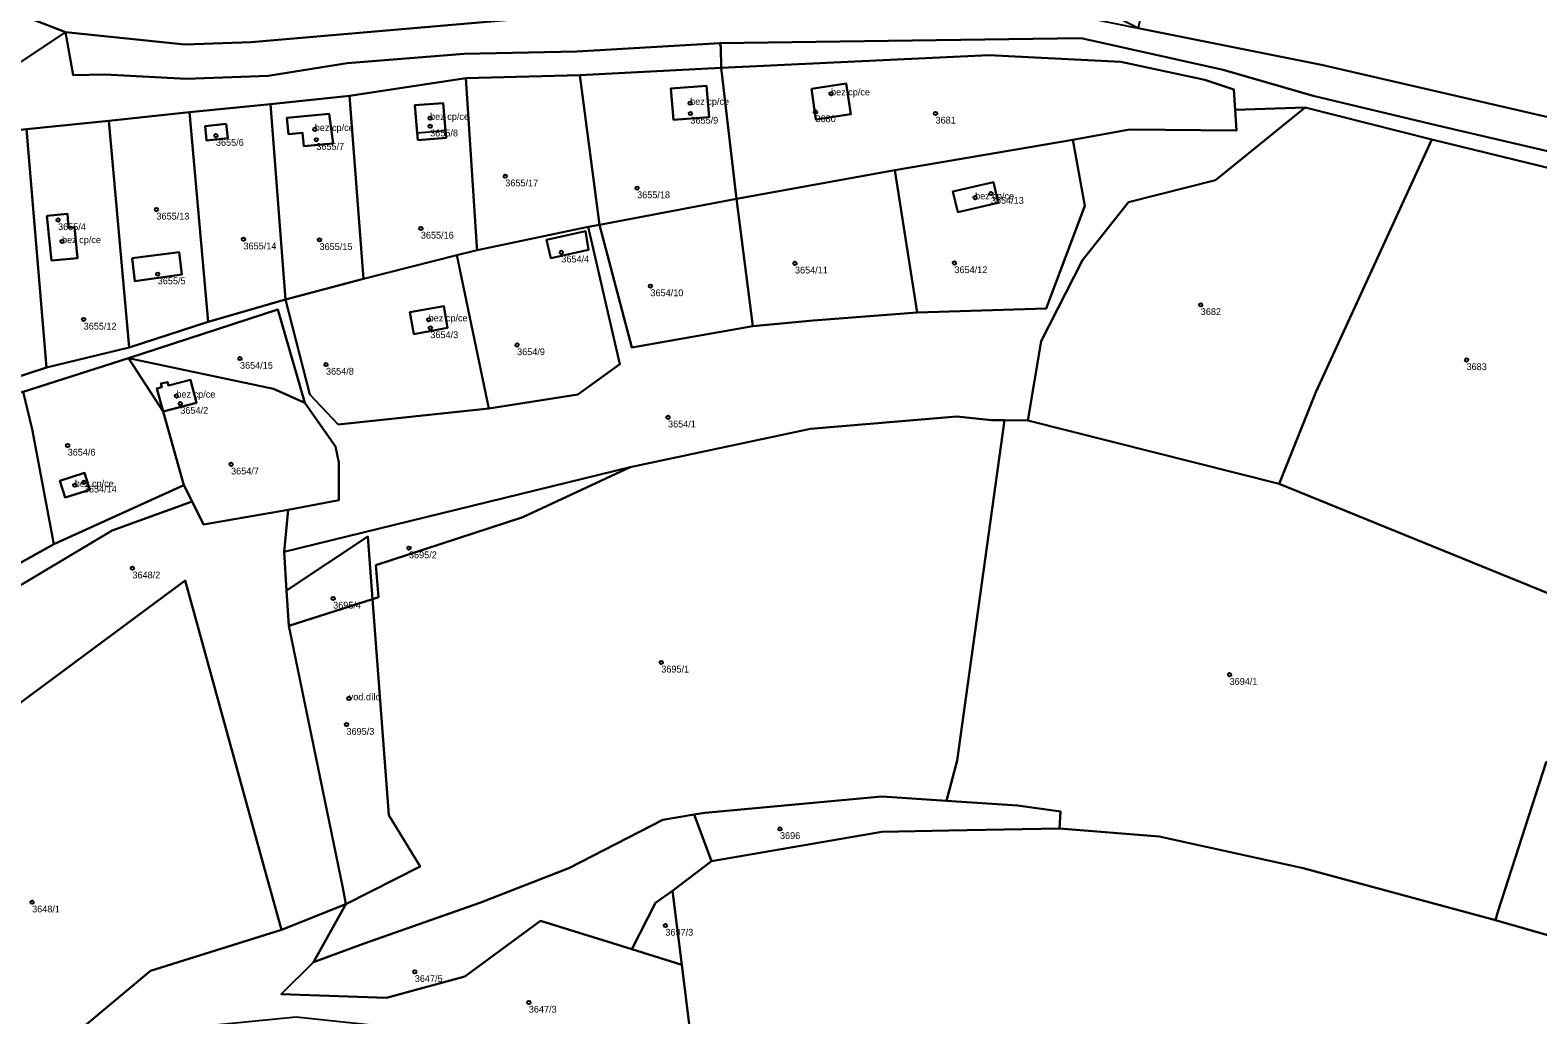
# Model space of a CAD drawing. Extents: x -878211 to -870363, y -1058464 to -1052522.
# Drawn here: x -875087.3 to -874865.7, y -1054873.6 to -1054728.9 of the extents above; entities that cross this region are included whole.
import ezdxf

# ---------------------------------------------------------------- set-up
doc = ezdxf.new("R2010")
doc.units = 0
for name, color, linetype in [('Definiční body', 7, 'Continuous'), ('Polygon budovy', 7, 'Continuous'), ('Polygon parcely', 7, 'Continuous')]:
    doc.layers.add(name, color=color, linetype=linetype)

msp = doc.modelspace()

# ---------------------------------------------------------------- linework, layer by layer
at = {"layer": 'Definiční body'}
for centre in [(-874969.58, -1054738.19994), (-874990.29, -1054739.58994), (-874990.25, -1054741.11994), (-874971.86, -1054740.88994), (-874954.22, -1054741.09994), (-875045.46, -1054743.43994), (-875028.51, -1054741.79994), (-875028.5, -1054742.98994), (-875059.99, -1054744.36994), (-875045.23, -1054744.96994), (-875017.46, -1054750.32994), (-874998.08, -1054752.07994), (-874948.4, -1054753.47994), (-874946.08, -1054752.88994), (-875068.73, -1054755.21994), (-875083.19, -1054756.76994), (-875029.87, -1054758.00994), (-875082.61, -1054759.91994), (-875055.94, -1054759.59994), (-875044.76, -1054759.68994), (-875009.22, -1054761.51994), (-874974.88, -1054763.13994), (-874951.44, -1054763.08994), (-875068.54, -1054764.71994), (-874996.12, -1054766.47994), (-874915.23, -1054769.24994), (-875079.43, -1054771.38994), (-875028.72, -1054771.42994), (-875028.47, -1054772.64994), (-875015.72, -1054775.14994), (-875056.45, -1054777.14994), (-875043.81, -1054778.01994), (-874876.17, -1054777.34994), (-875065.8, -1054782.63994), (-875065.22, -1054783.76994), (-874993.54, -1054785.77994), (-875081.78, -1054789.91994), (-875057.76, -1054792.68994), (-875080.73, -1054795.75994), (-875079.4, -1054795.33994), (-875031.61, -1054805.00994), (-875072.26, -1054807.96994), (-875042.76, -1054812.40994), (-874994.53, -1054821.80994), (-874911, -1054823.61994), (-875040.47, -1054827.11994), (-875040.8, -1054830.95994), (-874977.08, -1054846.28994), (-875087.01, -1054857.07994), (-874993.92, -1054860.49994), (-875030.76, -1054867.30994), (-875014, -1054871.81994)]:
    msp.add_circle(centre, 0.25, dxfattribs=at)
at = {"layer": 'Polygon budovy'}
for points in [[(-874993.11, -1054737.42), (-874992.75, -1054742.04), (-874987.49, -1054741.63), (-874987.87, -1054737.02)], [(-874972.44, -1054737.46), (-874971.82, -1054741.98), (-874966.67, -1054741.21), (-874967.34, -1054736.71)], [(-875030.76, -1054739.88), (-875030.41, -1054743.95), (-875026.26, -1054743.6), (-875026.57, -1054739.57)], [(-875049.57, -1054741.75), (-875049.32, -1054744.16), (-875047.28, -1054743.93), (-875047.09, -1054745.93), (-875042.75, -1054745.53), (-875043.33, -1054741.14)], [(-874951.66, -1054752.57), (-874950.92, -1054755.61), (-874945.02, -1054754.24), (-874945.72, -1054751.21)], [(-875084.83, -1054756.17), (-875084.16, -1054762.74), (-875080.32, -1054762.36), (-875080.76, -1054757.8), (-875081.67, -1054757.9), (-875081.82, -1054755.86)], [(-875030.91, -1054773.53), (-875025.94, -1054772.6), (-875026.51, -1054769.46), (-875031.5, -1054770.34)], [(-875068.67, -1054781.55), (-875067.76, -1054784.94), (-875062.86, -1054783.64), (-875063.72, -1054780.27), (-875066.98, -1054781.09), (-875067.11, -1054780.59), (-875068.07, -1054780.82), (-875067.93, -1054781.36)], [(-875082.14, -1054797.59), (-875078.53, -1054796.45), (-875079.3, -1054793.94), (-875082.93, -1054795.1)]]:
    msp.add_lwpolyline(points, close=True, dxfattribs=at)
at = {"layer": 'Polygon parcely'}
for points in [[(-875092.26, -1054725.23), (-875082.08, -1054729.15), (-875064.58, -1054730.99), (-875054.82, -1054730.64), (-874999.67, -1054725.88), (-874975.08, -1054726.94), (-874935.09, -1054726.43), (-874924.45, -1054728.56), (-875000.01, -1054690.84), (-875052.43, -1054664.67), (-875065.22, -1054634.43), (-875033.84, -1054610.29), (-875040.58, -1054539.63), (-875055.47, -1054516.8)], [(-874711.84, -1054719.33), (-874768.72, -1054706.91), (-874810.68, -1054697.74), (-874845.82, -1054687.49), (-874872.28, -1054671.1), (-874910.41, -1054660.61), (-874924.45, -1054728.56), (-874897.47, -1054733.97), (-874852.05, -1054744.42), (-874821.35, -1054754.3), (-874798.52, -1054760.14), (-874780.51, -1054765.58), (-874760.81, -1054772.72), (-874714.19, -1054785.8)], [(-874999.67, -1054725.88), (-875054.82, -1054730.64), (-875064.58, -1054730.99), (-875082.08, -1054729.15), (-875080.96, -1054735.45), (-875076.33, -1054735.4), (-875064.32, -1054736.02), (-875052.29, -1054735.55), (-875040.7, -1054733.71), (-875023.5, -1054732.33), (-875006.93, -1054731.99), (-874985.93, -1054730.75), (-874932.8, -1054730.02), (-874911.95, -1054734.68), (-874898.69, -1054738.52), (-874880.46, -1054742.86), (-874853.73, -1054749.11), (-874800, -1054764.48), (-874755.87, -1054777.31), (-874734.9, -1054783.07), (-874693.12, -1054793.55)], [(-874714.19, -1054785.8), (-874760.81, -1054772.72), (-874780.51, -1054765.58), (-874798.52, -1054760.14), (-874821.35, -1054754.3), (-874852.05, -1054744.42), (-874897.47, -1054733.97), (-874924.45, -1054728.56)], [(-874853.73, -1054749.11), (-874880.46, -1054742.86), (-874898.69, -1054738.52), (-874911.95, -1054734.68), (-874932.8, -1054730.02), (-874985.93, -1054730.75), (-874985.8, -1054731.31), (-874985.75, -1054734.42), (-874946.37, -1054732.51), (-874926.98, -1054733.53), (-874914.66, -1054736.16), (-874910.38, -1054737.56), (-874910.18, -1054740.56), (-874899.89, -1054740.25), (-874881.27, -1054744.95), (-874846.73, -1054753.35)], [(-875088.34, -1054782.05), (-875072.83, -1054777.06), (-875050.87, -1054769.93), (-875046.9, -1054783.65), (-875042.43, -1054790.05), (-875041.92, -1054792.44), (-875041.92, -1054797.95), (-875049.39, -1054799.39), (-875049.96, -1054805.56), (-874999.08, -1054793.1), (-874972.58, -1054787.48), (-874951.07, -1054785.67), (-874945.98, -1054786.2), (-874944.08, -1054786.21), (-874940.63, -1054786.24), (-874938.7, -1054774.59), (-874932.63, -1054762.69), (-874925.88, -1054754.15), (-874913.08, -1054750.92), (-874899.89, -1054740.25), (-874910.18, -1054740.56), (-874909.97, -1054743.63), (-874925.71, -1054743.47), (-874934.05, -1054744.98), (-874932.28, -1054754.71), (-874937.98, -1054769.78), (-874956.93, -1054770.37), (-874972.22, -1054771.52), (-874981.05, -1054772.4), (-874998.87, -1054775.53), (-875003.6, -1054757.48), (-875005.27, -1054757.78), (-875000.61, -1054777.98), (-875006.81, -1054782.42), (-875019.87, -1054784.47), (-875042.02, -1054786.85), (-875046.17, -1054782.42), (-875049.76, -1054768.44), (-875061.12, -1054771.75), (-875072.72, -1054775.52), (-875084.91, -1054778.46), (-875097.22, -1054782.47)], [(-875113.35, -1054825.14), (-875075.22, -1054802.41), (-875063.5, -1054798.16), (-875064.71, -1054795.73), (-875083.79, -1054804.45), (-875096.86, -1054811.67)], [(-875115.21, -1054847.35), (-875064.5, -1054809.77), (-875053.02, -1054851.45), (-875050.36, -1054861.12), (-875040.9, -1054857.38), (-875041.32, -1054854.95), (-875049.29, -1054816.43), (-875049.61, -1054811.22), (-875049.96, -1054805.56), (-875049.39, -1054799.39), (-875061.8, -1054801.55), (-875063.5, -1054798.16), (-875075.22, -1054802.41), (-875113.35, -1054825.14)], [(-874858.08, -1054863.66), (-874871.91, -1054859.71), (-874900.2, -1054852.06), (-874921.33, -1054847.42), (-874936.02, -1054846.24), (-874952.24, -1054846.52), (-874962.1, -1054846.74), (-874987.13, -1054851.06), (-874992.87, -1054855.39), (-874991.51, -1054866.29), (-874989.78, -1054880.15), (-874989.56, -1054882.34), (-874975.83, -1054888.07), (-874968.52, -1054890.2), (-874940.77, -1054896.9), (-874914.25, -1054902.46), (-874891.72, -1054910.67), (-874851.13, -1054934.26)]]:
    msp.add_lwpolyline(points, dxfattribs=at)
for points in [[(-875103.12, -1054671.27), (-875089.92, -1054664.87), (-875108.66, -1054671.86), (-875111.45, -1054717.74), (-875112, -1054724.95), (-875112.78, -1054734), (-875088.58, -1054733.47), (-875082.08, -1054729.15), (-875092.26, -1054725.23), (-875102.14, -1054719.53), (-875106.45, -1054711.7)], [(-875112.52, -1054746.3), (-875100.12, -1054744.77), (-875087.83, -1054743.41), (-875075.72, -1054742.18), (-875063.88, -1054740.9), (-875051.97, -1054739.74), (-875040.34, -1054738.5), (-875023.26, -1054735.92), (-875006.48, -1054735.47), (-874985.75, -1054734.42), (-874985.8, -1054731.31), (-874985.93, -1054730.75), (-875006.93, -1054731.99), (-875023.5, -1054732.33), (-875040.7, -1054733.71), (-875052.29, -1054735.55), (-875064.32, -1054736.02), (-875076.33, -1054735.4), (-875080.96, -1054735.45), (-875082.08, -1054729.15), (-875088.58, -1054733.47), (-875112.78, -1054734)], [(-874934.05, -1054744.98), (-874925.71, -1054743.47), (-874909.97, -1054743.63), (-874910.18, -1054740.56), (-874910.38, -1054737.56), (-874914.66, -1054736.16), (-874926.98, -1054733.53), (-874946.37, -1054732.51), (-874985.75, -1054734.42), (-874983.46, -1054753.64), (-874960.21, -1054749.46)], [(-875021.64, -1054760.73), (-875023.26, -1054735.92), (-875040.34, -1054738.5), (-875038.28, -1054765.44), (-875024.58, -1054761.94), (-875021.61, -1054761.18)], [(-875003.6, -1054757.48), (-875006.48, -1054735.47), (-875023.26, -1054735.92), (-875021.64, -1054760.73), (-875021.61, -1054761.18), (-875005.27, -1054757.78)], [(-874985.75, -1054734.42), (-875006.48, -1054735.47), (-875003.6, -1054757.48), (-874983.46, -1054753.64)], [(-875040.34, -1054738.5), (-875051.97, -1054739.74), (-875049.76, -1054768.44), (-875038.28, -1054765.44)], [(-874987.87, -1054737.02), (-874993.11, -1054737.42), (-874992.75, -1054742.04), (-874987.49, -1054741.63)], [(-874987.87, -1054737.02), (-874987.49, -1054741.63), (-874992.75, -1054742.04), (-874993.11, -1054737.42)], [(-874972.44, -1054737.46), (-874971.82, -1054741.98), (-874966.67, -1054741.21), (-874967.34, -1054736.71)], [(-874972.44, -1054737.46), (-874967.34, -1054736.71), (-874966.67, -1054741.21), (-874971.82, -1054741.98)], [(-875061.12, -1054771.75), (-875063.88, -1054740.9), (-875075.72, -1054742.18), (-875072.72, -1054775.52)], [(-875051.97, -1054739.74), (-875063.88, -1054740.9), (-875061.12, -1054771.75), (-875049.76, -1054768.44)], [(-875030.32, -1054745.03), (-875026.17, -1054744.67), (-875026.26, -1054743.6), (-875026.57, -1054739.57), (-875030.76, -1054739.88), (-875030.41, -1054743.95)], [(-875030.32, -1054745.03), (-875030.41, -1054743.95), (-875030.76, -1054739.88), (-875026.57, -1054739.57), (-875026.26, -1054743.6), (-875026.17, -1054744.67)], [(-874903.72, -1054795.58), (-874898.31, -1054782.06), (-874881.27, -1054744.95), (-874899.89, -1054740.25), (-874913.08, -1054750.92), (-874925.88, -1054754.15), (-874932.63, -1054762.69), (-874938.7, -1054774.59), (-874940.63, -1054786.24)], [(-875075.72, -1054742.18), (-875087.83, -1054743.41), (-875084.91, -1054778.46), (-875072.72, -1054775.52)], [(-875058.47, -1054742.65), (-875061.58, -1054742.98), (-875061.37, -1054745.06), (-875058.25, -1054744.74)], [(-875058.47, -1054742.65), (-875058.25, -1054744.74), (-875061.37, -1054745.06), (-875061.58, -1054742.98)], [(-875047.09, -1054745.93), (-875047.28, -1054743.93), (-875049.32, -1054744.16), (-875049.57, -1054741.75), (-875043.33, -1054741.14), (-875042.75, -1054745.53)], [(-875047.09, -1054745.93), (-875042.75, -1054745.53), (-875043.33, -1054741.14), (-875049.57, -1054741.75), (-875049.32, -1054744.16), (-875047.28, -1054743.93)], [(-875084.91, -1054778.46), (-875087.83, -1054743.41), (-875100.12, -1054744.77), (-875097.22, -1054782.47)], [(-874956.93, -1054770.37), (-874937.98, -1054769.78), (-874932.28, -1054754.71), (-874934.05, -1054744.98), (-874960.21, -1054749.46)], [(-874846.73, -1054753.35), (-874881.27, -1054744.95), (-874898.31, -1054782.06), (-874903.72, -1054795.58), (-874863.96, -1054811.72)], [(-874956.93, -1054770.37), (-874960.21, -1054749.46), (-874983.46, -1054753.64), (-874981.05, -1054772.4), (-874972.22, -1054771.52)], [(-874945.72, -1054751.21), (-874951.66, -1054752.57), (-874950.92, -1054755.61), (-874945.02, -1054754.24)], [(-874945.72, -1054751.21), (-874945.02, -1054754.24), (-874950.92, -1054755.61), (-874951.66, -1054752.57)], [(-874983.46, -1054753.64), (-875003.6, -1054757.48), (-874998.87, -1054775.53), (-874981.05, -1054772.4)], [(-875084.83, -1054756.17), (-875081.82, -1054755.86), (-875081.67, -1054757.9), (-875080.76, -1054757.8), (-875080.32, -1054762.36), (-875084.16, -1054762.74)], [(-875084.83, -1054756.17), (-875084.16, -1054762.74), (-875080.32, -1054762.36), (-875080.76, -1054757.8), (-875081.67, -1054757.9), (-875081.82, -1054755.86)], [(-875005.27, -1054757.78), (-875021.61, -1054761.18), (-875024.58, -1054761.94), (-875019.87, -1054784.47), (-875006.81, -1054782.42), (-875000.61, -1054777.98)], [(-875011.38, -1054759.66), (-875010.78, -1054762.39), (-875005.22, -1054761.15), (-875005.69, -1054758.42)], [(-875011.38, -1054759.66), (-875005.69, -1054758.42), (-875005.22, -1054761.15), (-875010.78, -1054762.39)], [(-875072.31, -1054762.4), (-875065.37, -1054761.5), (-875064.99, -1054764.78), (-875071.91, -1054765.77)], [(-875072.31, -1054762.4), (-875071.91, -1054765.77), (-875064.99, -1054764.78), (-875065.37, -1054761.5)], [(-875019.87, -1054784.47), (-875024.58, -1054761.94), (-875038.28, -1054765.44), (-875049.76, -1054768.44), (-875046.17, -1054782.42), (-875042.02, -1054786.85)], [(-875030.91, -1054773.53), (-875031.5, -1054770.34), (-875026.51, -1054769.46), (-875025.94, -1054772.6)], [(-875030.91, -1054773.53), (-875025.94, -1054772.6), (-875026.51, -1054769.46), (-875031.5, -1054770.34)], [(-875046.9, -1054783.65), (-875050.87, -1054769.93), (-875072.83, -1054777.06), (-875051.53, -1054781.61)], [(-875072.83, -1054777.06), (-875088.34, -1054782.05), (-875087.01, -1054787.52), (-875083.79, -1054804.45), (-875064.71, -1054795.73), (-875067.76, -1054784.94)], [(-875067.76, -1054784.94), (-875064.71, -1054795.73), (-875063.5, -1054798.16), (-875061.8, -1054801.55), (-875049.39, -1054799.39), (-875041.92, -1054797.95), (-875041.92, -1054792.44), (-875042.43, -1054790.05), (-875046.9, -1054783.65), (-875051.53, -1054781.61), (-875072.83, -1054777.06)], [(-875067.76, -1054784.94), (-875068.67, -1054781.55), (-875067.93, -1054781.36), (-875068.07, -1054780.82), (-875067.11, -1054780.59), (-875066.98, -1054781.09), (-875063.72, -1054780.27), (-875062.86, -1054783.64)], [(-875067.76, -1054784.94), (-875062.86, -1054783.64), (-875063.72, -1054780.27), (-875066.98, -1054781.09), (-875067.11, -1054780.59), (-875068.07, -1054780.82), (-875067.93, -1054781.36), (-875068.67, -1054781.55)], [(-875087.01, -1054787.52), (-875088.34, -1054782.05), (-875109.16, -1054787.71), (-875096.86, -1054811.67), (-875083.79, -1054804.45)], [(-875029.95, -1054851.83), (-875040.9, -1054857.38), (-875045.63, -1054865.89), (-875038.2, -1054863.13), (-875021.19, -1054857.15), (-875008.14, -1054852.06), (-874994.28, -1054844.94), (-874989.68, -1054844.17), (-874988.13, -1054843.91), (-874962.12, -1054841.54), (-874952.59, -1054842.16), (-874951.04, -1054836.25), (-874944.08, -1054786.21), (-874945.98, -1054786.2), (-874951.07, -1054785.67), (-874972.58, -1054787.48), (-874999.08, -1054793.1), (-875014.87, -1054800.45), (-875036.5, -1054807.52), (-875036.1, -1054812.24), (-875036.95, -1054812.51), (-875034.57, -1054844.25)], [(-874900.2, -1054852.06), (-874871.91, -1054859.71), (-874871.58, -1054858.5), (-874864.49, -1054836.48), (-874863.45, -1054836.16), (-874858.69, -1054833.85), (-874857.14, -1054829.74), (-874853.97, -1054820.52), (-874852.56, -1054817.02), (-874863.96, -1054811.72), (-874903.72, -1054795.58), (-874940.63, -1054786.24), (-874944.08, -1054786.21), (-874951.04, -1054836.25), (-874952.59, -1054842.16), (-874942.16, -1054842.84), (-874935.87, -1054843.71), (-874936.02, -1054846.24), (-874921.33, -1054847.42)], [(-875082.93, -1054795.1), (-875082.14, -1054797.59), (-875078.53, -1054796.45), (-875079.3, -1054793.94)], [(-875082.93, -1054795.1), (-875079.3, -1054793.94), (-875078.53, -1054796.45), (-875082.14, -1054797.59)], [(-875037.64, -1054803.29), (-875036.95, -1054812.51), (-875036.1, -1054812.24), (-875036.5, -1054807.52), (-875014.87, -1054800.45), (-874999.08, -1054793.1), (-875049.96, -1054805.56), (-875049.61, -1054811.22)], [(-875049.61, -1054811.22), (-875049.29, -1054816.43), (-875036.95, -1054812.51), (-875037.64, -1054803.29)], [(-875090.23, -1054881.68), (-875088.65, -1054883.86), (-875084.94, -1054881.38), (-875085.14, -1054880.14), (-875069.59, -1054867.14), (-875050.36, -1054861.12), (-875053.02, -1054851.45), (-875064.5, -1054809.77), (-875115.21, -1054847.35), (-875107.78, -1054857.56)], [(-875036.95, -1054812.51), (-875049.29, -1054816.43), (-875041.32, -1054854.95), (-875040.9, -1054857.38), (-875029.95, -1054851.83), (-875034.57, -1054844.25)], [(-874863.45, -1054836.16), (-874864.49, -1054836.48), (-874871.58, -1054858.5), (-874871.91, -1054859.71), (-874858.08, -1054863.66), (-874857.53, -1054862.06), (-874850.51, -1054841.45), (-874850.01, -1054840.06), (-874851.9, -1054839.87), (-874859.21, -1054837.26)], [(-874952.24, -1054846.52), (-874936.02, -1054846.24), (-874935.87, -1054843.71), (-874942.16, -1054842.84), (-874952.59, -1054842.16), (-874962.12, -1054841.54), (-874988.13, -1054843.91), (-874989.68, -1054844.17), (-874987.13, -1054851.06), (-874962.1, -1054846.74)], [(-874995.4, -1054857.18), (-874992.87, -1054855.39), (-874987.13, -1054851.06), (-874989.68, -1054844.17), (-874994.28, -1054844.94), (-875008.14, -1054852.06), (-875021.19, -1054857.15), (-875038.2, -1054863.13), (-875045.63, -1054865.89), (-875050.42, -1054870.57), (-875034.91, -1054871.13), (-875023.39, -1054868.01), (-875012.3, -1054859.79), (-874998.86, -1054863.99)], [(-874998.86, -1054863.99), (-874991.51, -1054866.29), (-874992.87, -1054855.39), (-874995.4, -1054857.18)], [(-875069.85, -1054943.31), (-875071.74, -1054935.23), (-875075.22, -1054920.69), (-875078.18, -1054905.44), (-875074.19, -1054885.91), (-875065.09, -1054875.57), (-875048.2, -1054873.94), (-874989.78, -1054880.15), (-874991.51, -1054866.29), (-874998.86, -1054863.99), (-875012.3, -1054859.79), (-875023.39, -1054868.01), (-875034.91, -1054871.13), (-875050.42, -1054870.57), (-875045.63, -1054865.89), (-875040.9, -1054857.38), (-875050.36, -1054861.12), (-875069.59, -1054867.14), (-875085.14, -1054880.14), (-875084.94, -1054881.38), (-875079.62, -1054914.66), (-875073.11, -1054942.33)]]:
    msp.add_lwpolyline(points, close=True, dxfattribs=at)

# ---------------------------------------------------------------- texts
at = {"layer": 'Definiční body'}
for s, p in [('bez cp/ce', (-874969.58, -1054738.45)), ('bez cp/ce', (-874990.29, -1054739.84)), ('bez cp/ce', (-875045.46, -1054743.69)), ('bez cp/ce', (-875028.51, -1054742.05)), ('3655/9', (-874990.25, -1054742.609)), ('3680', (-874971.86, -1054742.379)), ('3681', (-874954.22, -1054742.589)), ('3655/6', (-875059.99, -1054745.859)), ('3655/7', (-875045.23, -1054746.459)), ('3655/8', (-875028.5, -1054744.479)), ('3655/17', (-875017.46, -1054751.819)), ('3655/18', (-874998.08, -1054753.569)), ('bez cp/ce', (-874948.4, -1054753.73)), ('3654/13', (-874946.08, -1054754.379)), ('3655/13', (-875068.73, -1054756.709)), ('3655/4', (-875083.19, -1054758.259)), ('3655/16', (-875029.87, -1054759.499)), ('bez cp/ce', (-875082.61, -1054760.169)), ('3655/14', (-875055.94, -1054761.089)), ('3655/15', (-875044.76, -1054761.179)), ('3654/4', (-875009.22, -1054763.009)), ('3655/5', (-875068.54, -1054766.209)), ('3654/11', (-874974.88, -1054764.629)), ('3654/12', (-874951.44, -1054764.579)), ('3654/10', (-874996.12, -1054767.969)), ('3682', (-874915.23, -1054770.739)), ('3655/12', (-875079.43, -1054772.879)), ('bez cp/ce', (-875028.72, -1054771.679)), ('3654/3', (-875028.47, -1054774.139)), ('3654/9', (-875015.72, -1054776.639)), ('3654/15', (-875056.45, -1054778.639)), ('3654/8', (-875043.81, -1054779.509)), ('3683', (-874876.17, -1054778.839)), ('bez cp/ce', (-875065.8, -1054782.889)), ('3654/2', (-875065.22, -1054785.259)), ('3654/1', (-874993.54, -1054787.269)), ('3654/6', (-875081.78, -1054791.409)), ('3654/7', (-875057.76, -1054794.179)), ('bez cp/ce', (-875080.73, -1054796.01)), ('3654/14', (-875079.4, -1054796.829)), ('3695/2', (-875031.61, -1054806.499)), ('3648/2', (-875072.26, -1054809.459)), ('3695/4', (-875042.76, -1054813.899)), ('3695/1', (-874994.53, -1054823.299)), ('3694/1', (-874911, -1054825.109)), ('vod.dílo', (-875040.47, -1054827.37)), ('3695/3', (-875040.8, -1054832.449)), ('3696', (-874977.08, -1054847.779)), ('3648/1', (-875087.01, -1054858.569)), ('3697/3', (-874993.92, -1054861.989)), ('3647/5', (-875030.76, -1054868.799)), ('3647/3', (-875014, -1054873.309))]:
    msp.add_text(s, height=0.999996, dxfattribs=at).set_placement(p)

doc.saveas('drawing.dxf')
